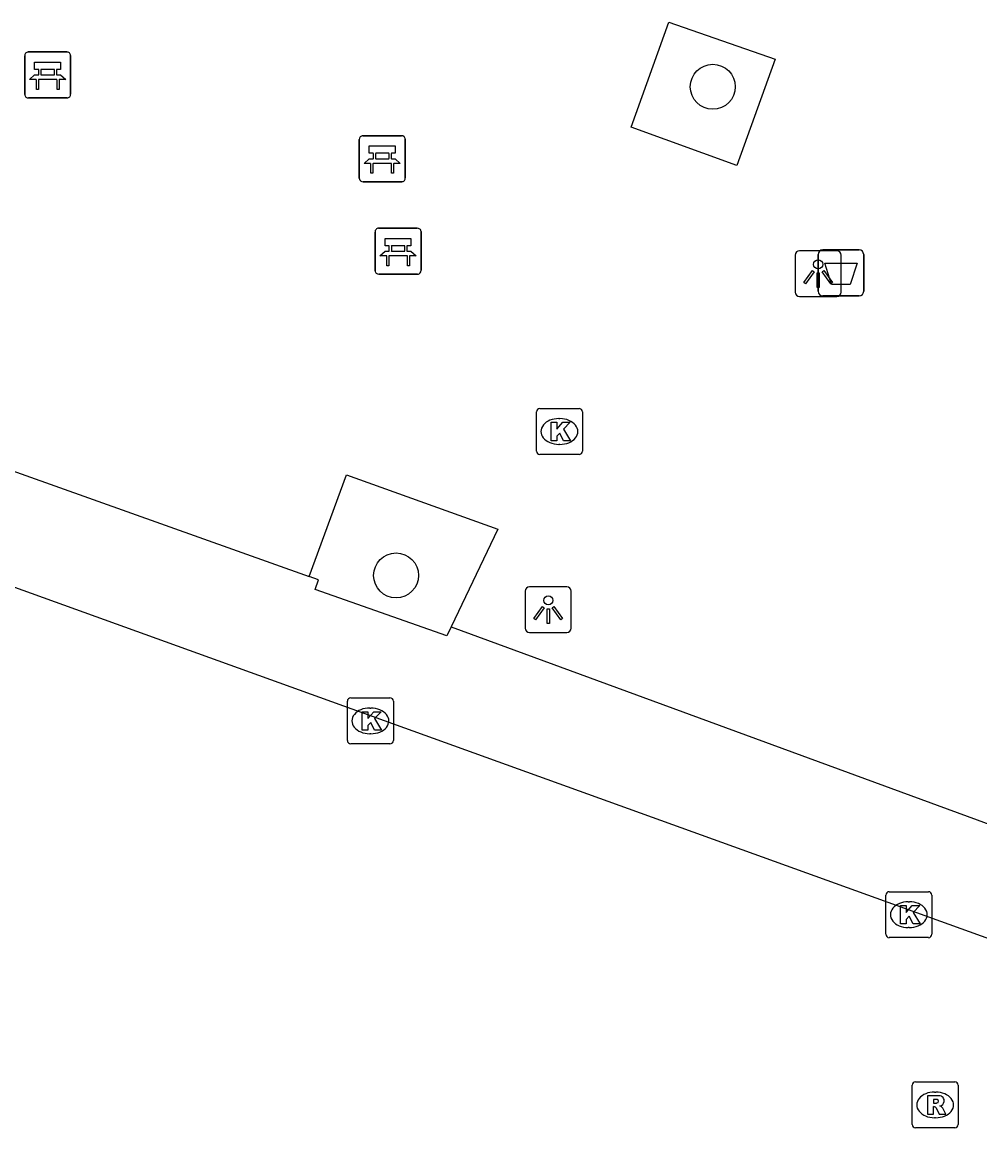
# Model space of a CAD drawing. Extents: x 159718 to 160783, y 383290 to 384030.
# Drawn here: x 159747.15 to 159767.98, y 383566.67 to 383590.73 of the extents above; entities that cross this region are included whole.
import ezdxf

# ---------------------------------------------------------------- set-up
doc = ezdxf.new("R2010")
doc.units = 0
for name, color, linetype in [('IMGEO_Afvalbak', 7, 'Continuous'), ('IMGEO_Bank', 7, 'Continuous'), ('IMGEO_Boom', 7, 'Continuous'), ('IMGEO_Kolk', 7, 'Continuous'), ('IMGEO_Lichtpunt', 7, 'Continuous'), ('IMGEO_Parkeervlak_open', 7, 'Continuous'), ('IMGEO_Rijbaan_lokaal_open', 7, 'Continuous'), ('IMGEO_Rioolput', 7, 'Continuous'), ('IMGEO_Voetpad_open', 7, 'Continuous')]:
    doc.layers.add(name, color=color, linetype=linetype)

msp = doc.modelspace()

# ---------------------------------------------------------------- linework, layer by layer
at = {"layer": 'IMGEO_Afvalbak'}
for p, q in [((159764.463, 383584.872), (159764.463, 383585.672)), ((159764.463, 383585.672), (159764.463, 383584.872)), ((159764.563, 383585.772), (159765.353, 383585.772)), ((159765.353, 383585.772), (159764.563, 383585.772)), ((159765.453, 383585.672), (159765.453, 383584.872)), ((159765.453, 383584.872), (159765.453, 383585.672)), ((159765.353, 383584.772), (159764.563, 383584.772)), ((159764.563, 383584.772), (159765.353, 383584.772))]:
    msp.add_line(p, q, dxfattribs=at)
msp.add_lwpolyline([(159764.606, 383585.486), (159765.31, 383585.486), (159765.161, 383585.016), (159764.755, 383585.016), (159764.606, 383585.486)], dxfattribs=at)
for centre, start, end in [((159764.563, 383585.672), 90, 180), ((159764.563, 383585.672), 90, 180), ((159765.353, 383585.672), 0, 90), ((159765.353, 383585.672), 360, 90), ((159764.563, 383584.872), 180, 270), ((159764.563, 383584.872), 180, 270), ((159765.353, 383584.872), 270, 0), ((159765.353, 383584.872), 270, 0)]:
    msp.add_arc(centre, 0.1, start, end, dxfattribs=at)
at = {"layer": 'IMGEO_Bank'}
for p, q in [((159747.207, 383589.154), (159747.207, 383589.995)), ((159747.207, 383589.995), (159747.207, 383589.154)), ((159747.282, 383590.079), (159748.123, 383590.079)), ((159748.123, 383590.079), (159747.282, 383590.079)), ((159748.207, 383590.004), (159748.207, 383589.163)), ((159748.207, 383589.163), (159748.207, 383590.004)), ((159747.516, 383589.585), (159747.516, 383589.691)), ((159747.56, 383589.691), (159747.56, 383589.585)), ((159747.848, 383589.697), (159747.566, 383589.697)), ((159747.566, 383589.579), (159747.848, 383589.579)), ((159747.854, 383589.585), (159747.854, 383589.691)), ((159747.898, 383589.691), (159747.898, 383589.585)), ((159747.904, 383589.477), (159747.511, 383589.477)), ((159748.132, 383589.079), (159747.291, 383589.079)), ((159747.291, 383589.079), (159748.132, 383589.079)), ((159754.484, 383587.331), (159754.484, 383588.172)), ((159754.484, 383588.172), (159754.484, 383587.331)), ((159754.559, 383588.256), (159755.4, 383588.256)), ((159755.4, 383588.256), (159754.559, 383588.256)), ((159755.484, 383588.181), (159755.484, 383587.34)), ((159755.484, 383587.34), (159755.484, 383588.181)), ((159754.793, 383587.762), (159754.793, 383587.868)), ((159754.837, 383587.868), (159754.837, 383587.762)), ((159755.125, 383587.874), (159754.843, 383587.874)), ((159755.131, 383587.762), (159755.131, 383587.868)), ((159755.175, 383587.868), (159755.175, 383587.762)), ((159755.181, 383587.654), (159754.788, 383587.654)), ((159754.843, 383587.756), (159755.125, 383587.756)), ((159755.409, 383587.256), (159754.568, 383587.256)), ((159754.568, 383587.256), (159755.409, 383587.256)), ((159754.828, 383585.32), (159754.828, 383586.161)), ((159754.828, 383586.161), (159754.828, 383585.32)), ((159754.903, 383586.245), (159755.744, 383586.245)), ((159755.744, 383586.245), (159754.903, 383586.245)), ((159755.828, 383586.17), (159755.828, 383585.329)), ((159755.828, 383585.329), (159755.828, 383586.17)), ((159755.525, 383585.643), (159755.132, 383585.643)), ((159755.137, 383585.751), (159755.137, 383585.857)), ((159755.181, 383585.857), (159755.181, 383585.751)), ((159755.469, 383585.863), (159755.187, 383585.863)), ((159755.187, 383585.745), (159755.469, 383585.745)), ((159755.475, 383585.751), (159755.475, 383585.857)), ((159755.519, 383585.857), (159755.519, 383585.751)), ((159755.753, 383585.245), (159754.912, 383585.245)), ((159754.912, 383585.245), (159755.753, 383585.245))]:
    msp.add_line(p, q, dxfattribs=at)
for points in [[(159747.51, 383589.697), (159747.424, 383589.697), (159747.424, 383589.858), (159747.987, 383589.858), (159747.987, 383589.697), (159747.904, 383589.697)], [(159747.454, 383589.477), (159747.312, 383589.477), (159747.424, 383589.579), (159747.51, 383589.579)], [(159747.904, 383589.579), (159747.987, 383589.579), (159748.099, 383589.477), (159747.96, 383589.477)], [(159747.504, 383589.47), (159747.504, 383589.263), (159747.461, 383589.263), (159747.461, 383589.47)], [(159747.954, 383589.47), (159747.954, 383589.263), (159747.91, 383589.263), (159747.91, 383589.47)], [(159754.787, 383587.874), (159754.701, 383587.874), (159754.701, 383588.035), (159755.264, 383588.035), (159755.264, 383587.874), (159755.181, 383587.874)], [(159754.731, 383587.654), (159754.589, 383587.654), (159754.701, 383587.756), (159754.787, 383587.756)], [(159754.781, 383587.647), (159754.781, 383587.44), (159754.738, 383587.44), (159754.738, 383587.647)], [(159755.181, 383587.756), (159755.264, 383587.756), (159755.376, 383587.654), (159755.237, 383587.654)], [(159755.231, 383587.647), (159755.231, 383587.44), (159755.187, 383587.44), (159755.187, 383587.647)], [(159755.131, 383585.863), (159755.045, 383585.863), (159755.045, 383586.024), (159755.608, 383586.024), (159755.608, 383585.863), (159755.525, 383585.863)], [(159755.075, 383585.643), (159754.933, 383585.643), (159755.045, 383585.745), (159755.131, 383585.745)], [(159755.125, 383585.636), (159755.125, 383585.429), (159755.082, 383585.429), (159755.082, 383585.636)], [(159755.525, 383585.745), (159755.608, 383585.745), (159755.72, 383585.643), (159755.581, 383585.643)], [(159755.575, 383585.636), (159755.575, 383585.429), (159755.531, 383585.429), (159755.531, 383585.636)]]:
    msp.add_lwpolyline(points, dxfattribs=at)
for centre, radius, start, end in [((159747.285, 383590.001), 0.0779, 92.4484, 184.2845), ((159747.285, 383590.001), 0.0779, 92.4484, 184.2845), ((159748.129, 383590.001), 0.0779, 2.4484, 94.2845), ((159748.129, 383590.001), 0.0779, 2.4484, 94.2845), ((159747.509, 383589.69), 0.00671, 2.8957, 87.1043), ((159747.509, 383589.586), 0.00671, 272.8957, 357.1043), ((159747.566, 383589.69), 0.00671, 92.8957, 177.1043), ((159747.566, 383589.586), 0.00671, 182.8957, 267.1043), ((159747.848, 383589.69), 0.00671, 2.8957, 87.1043), ((159747.848, 383589.586), 0.00671, 272.8957, 357.1043), ((159747.905, 383589.69), 0.00671, 92.8957, 177.1043), ((159747.905, 383589.586), 0.00671, 182.8957, 267.1043), ((159747.454, 383589.47), 0.00671, 2.8957, 87.1043), ((159747.511, 383589.47), 0.00671, 92.8957, 177.1043), ((159747.903, 383589.47), 0.00671, 2.8957, 87.1043), ((159747.96, 383589.47), 0.00671, 92.8957, 177.1043), ((159747.285, 383589.157), 0.0779, 182.4484, 274.2845), ((159747.285, 383589.157), 0.0779, 182.4484, 274.2845), ((159748.129, 383589.157), 0.0779, 272.4484, 4.2845), ((159748.129, 383589.157), 0.0779, 272.4484, 4.2845), ((159754.562, 383588.178), 0.0779, 92.4484, 184.2845), ((159754.562, 383588.178), 0.0779, 92.4484, 184.2845), ((159755.406, 383588.178), 0.0779, 2.4484, 94.2845), ((159755.406, 383588.178), 0.0779, 2.4484, 94.2845), ((159754.786, 383587.867), 0.00671, 2.8957, 87.1043), ((159754.843, 383587.867), 0.00671, 92.8957, 177.1043), ((159755.125, 383587.867), 0.00671, 2.8957, 87.1043), ((159755.182, 383587.867), 0.00671, 92.8957, 177.1043), ((159754.731, 383587.647), 0.00671, 2.8957, 87.1043), ((159754.788, 383587.647), 0.00671, 92.8957, 177.1043), ((159754.786, 383587.763), 0.00671, 272.8957, 357.1043), ((159754.843, 383587.763), 0.00671, 182.8957, 267.1043), ((159755.125, 383587.763), 0.00671, 272.8957, 357.1043), ((159755.182, 383587.763), 0.00671, 182.8957, 267.1043), ((159755.18, 383587.647), 0.00671, 2.8957, 87.1043), ((159755.237, 383587.647), 0.00671, 92.8957, 177.1043), ((159754.562, 383587.334), 0.0779, 182.4484, 274.2845), ((159754.562, 383587.334), 0.0779, 182.4484, 274.2845), ((159755.406, 383587.334), 0.0779, 272.4484, 4.2845), ((159755.406, 383587.334), 0.0779, 272.4484, 4.2845), ((159754.906, 383586.167), 0.0779, 92.4484, 184.2845), ((159754.906, 383586.167), 0.0779, 92.4484, 184.2845), ((159755.75, 383586.167), 0.0779, 2.4484, 94.2845), ((159755.75, 383586.167), 0.0779, 2.4484, 94.2845), ((159755.075, 383585.636), 0.00671, 2.8957, 87.1043), ((159755.132, 383585.636), 0.00671, 92.8957, 177.1043), ((159755.13, 383585.856), 0.00671, 2.8957, 87.1043), ((159755.13, 383585.752), 0.00671, 272.8957, 357.1043), ((159755.187, 383585.856), 0.00671, 92.8957, 177.1043), ((159755.187, 383585.752), 0.00671, 182.8957, 267.1043), ((159755.469, 383585.856), 0.00671, 2.8957, 87.1043), ((159755.469, 383585.752), 0.00671, 272.8957, 357.1043), ((159755.526, 383585.856), 0.00671, 92.8957, 177.1043), ((159755.526, 383585.752), 0.00671, 182.8957, 267.1043), ((159755.524, 383585.636), 0.00671, 2.8957, 87.1043), ((159755.581, 383585.636), 0.00671, 92.8957, 177.1043), ((159754.906, 383585.323), 0.0779, 182.4484, 274.2845), ((159754.906, 383585.323), 0.0779, 182.4484, 274.2845), ((159755.75, 383585.323), 0.0779, 272.4484, 4.2845), ((159755.75, 383585.323), 0.0779, 272.4484, 4.2845)]:
    msp.add_arc(centre, radius, start, end, dxfattribs=at)
at = {"layer": 'IMGEO_Boom'}
for centre in [(159762.171, 383589.322), (159755.284, 383578.689)]:
    msp.add_circle(centre, 0.489, dxfattribs=at)
at = {"layer": 'IMGEO_Kolk'}
for p, q in [((159758.41, 383582.321), (159759.262, 383582.321)), ((159758.335, 383581.395), (159758.335, 383582.247)), ((159758.823, 383582.101), (159758.848, 383582.101)), ((159759.336, 383582.247), (159759.336, 383581.395)), ((159759.262, 383581.321), (159758.41, 383581.321)), ((159758.846, 383581.541), (159758.821, 383581.541)), ((159754.299, 383576.024), (159755.151, 383576.024)), ((159754.224, 383575.098), (159754.224, 383575.95)), ((159754.712, 383575.804), (159754.737, 383575.804)), ((159755.225, 383575.95), (159755.225, 383575.098)), ((159754.735, 383575.244), (159754.71, 383575.244)), ((159755.151, 383575.024), (159754.299, 383575.024)), ((159765.934, 383570.881), (159765.934, 383571.733)), ((159766.009, 383571.807), (159766.861, 383571.807)), ((159766.935, 383571.733), (159766.935, 383570.881)), ((159766.422, 383571.587), (159766.447, 383571.587)), ((159766.445, 383571.027), (159766.42, 383571.027)), ((159766.861, 383570.807), (159766.009, 383570.807))]:
    msp.add_line(p, q, dxfattribs=at)
for points in [[(159758.41, 383582.321), (159759.262, 383582.321)], [(159758.335, 383581.395), (159758.335, 383582.247)], [(159759.336, 383582.247), (159759.336, 383581.395)], [(159758.656, 383582.021), (159758.779, 383582.021), (159758.779, 383581.87), (159758.909, 383582.021), (159759.073, 383582.021), (159758.927, 383581.87), (159759.08, 383581.621), (159758.928, 383581.621), (159758.843, 383581.785), (159758.779, 383581.718), (159758.779, 383581.621), (159758.656, 383581.621), (159758.656, 383582.021)], [(159759.262, 383581.321), (159758.41, 383581.321)], [(159754.299, 383576.024), (159755.151, 383576.024)], [(159754.224, 383575.098), (159754.224, 383575.95)], [(159755.225, 383575.95), (159755.225, 383575.098)], [(159754.545, 383575.724), (159754.668, 383575.724), (159754.668, 383575.573), (159754.798, 383575.724), (159754.962, 383575.724), (159754.816, 383575.573), (159754.969, 383575.324), (159754.817, 383575.324), (159754.732, 383575.488), (159754.668, 383575.421), (159754.668, 383575.324), (159754.545, 383575.324), (159754.545, 383575.724)], [(159755.151, 383575.024), (159754.299, 383575.024)], [(159765.934, 383570.881), (159765.934, 383571.733)], [(159766.009, 383571.807), (159766.861, 383571.807)], [(159766.935, 383571.733), (159766.935, 383570.881)], [(159766.255, 383571.507), (159766.378, 383571.507), (159766.378, 383571.356), (159766.508, 383571.507), (159766.672, 383571.507), (159766.526, 383571.356), (159766.679, 383571.107), (159766.527, 383571.107), (159766.442, 383571.271), (159766.378, 383571.204), (159766.378, 383571.107), (159766.255, 383571.107), (159766.255, 383571.507)], [(159766.861, 383570.807), (159766.009, 383570.807)]]:
    msp.add_lwpolyline(points, dxfattribs=at)
for centre, start, end in [((159758.412, 383582.245), 91.552, 178.448), ((159758.412, 383582.245), 91.552, 178.448), ((159759.26, 383582.245), 1.552, 88.448), ((159759.26, 383582.245), 1.552, 88.448), ((159758.412, 383581.397), 181.552, 268.448), ((159758.412, 383581.397), 181.552, 268.448), ((159759.26, 383581.397), 271.552, 358.448), ((159759.26, 383581.397), 271.552, 358.448), ((159754.301, 383575.948), 91.552, 178.448), ((159754.301, 383575.948), 91.552, 178.448), ((159755.149, 383575.948), 1.552, 88.448), ((159755.149, 383575.948), 1.552, 88.448), ((159754.301, 383575.1), 181.552, 268.448), ((159754.301, 383575.1), 181.552, 268.448), ((159755.149, 383575.1), 271.552, 358.448), ((159755.149, 383575.1), 271.552, 358.448), ((159766.011, 383571.731), 91.552, 178.448), ((159766.011, 383571.731), 91.552, 178.448), ((159766.859, 383571.731), 1.552, 88.448), ((159766.859, 383571.731), 1.552, 88.448), ((159766.011, 383570.883), 181.552, 268.448), ((159766.011, 383570.883), 181.552, 268.448), ((159766.859, 383570.883), 271.552, 358.448), ((159766.859, 383570.883), 271.552, 358.448)]:
    msp.add_arc(centre, 0.0765, start, end, dxfattribs=at)
for centre, major_axis, ratio, start_param, end_param in [((159758.822, 383581.821), (-0.387, 0.002), 0.722429, 4.712389, 7.853982), ((159758.847, 383581.821), (-0.39, 0.002), 0.717154, 1.570796, 4.712389), ((159754.711, 383575.524), (-0.387, 0.002), 0.722429, 4.712389, 7.853982), ((159754.736, 383575.524), (-0.39, 0.002), 0.717154, 1.570796, 4.712389), ((159766.421, 383571.307), (-0.387, 0.002), 0.722429, 4.712389, 7.853982), ((159766.446, 383571.307), (-0.39, 0.002), 0.717154, 1.570796, 4.712389)]:
    msp.add_ellipse(centre, major_axis=major_axis, ratio=ratio, start_param=start_param, end_param=end_param, dxfattribs=at)
at = {"layer": 'IMGEO_Lichtpunt'}
for p, q in [((159763.964, 383585.66), (159763.964, 383584.853)), ((159763.964, 383585.66), (159763.964, 383584.853)), ((159764.866, 383585.755), (159764.058, 383585.755)), ((159764.866, 383585.755), (159764.058, 383585.755)), ((159764.96, 383584.853), (159764.96, 383585.66)), ((159764.96, 383584.853), (159764.96, 383585.66)), ((159764.058, 383584.759), (159764.866, 383584.759)), ((159764.058, 383584.759), (159764.866, 383584.759)), ((159758.996, 383578.443), (159758.188, 383578.443)), ((159758.996, 383578.443), (159758.188, 383578.443)), ((159758.094, 383578.348), (159758.094, 383577.541)), ((159758.094, 383578.348), (159758.094, 383577.541)), ((159759.09, 383577.541), (159759.09, 383578.348)), ((159759.09, 383577.541), (159759.09, 383578.348)), ((159758.188, 383577.447), (159758.996, 383577.447)), ((159758.188, 383577.447), (159758.996, 383577.447))]:
    msp.add_line(p, q, dxfattribs=at)
for points in [[(159764.338, 383585.324), (159764.377, 383585.296), (159764.189, 383585.034), (159764.151, 383585.061), (159764.338, 383585.324)], [(159764.44, 383585.276), (159764.487, 383585.276), (159764.487, 383584.954), (159764.44, 383584.954), (159764.44, 383585.276)], [(159764.55, 383585.296), (159764.588, 383585.323), (159764.775, 383585.061), (159764.736, 383585.033), (159764.55, 383585.296)], [(159758.468, 383578.012), (159758.507, 383577.984), (159758.319, 383577.722), (159758.281, 383577.749), (159758.468, 383578.012)], [(159758.57, 383577.964), (159758.617, 383577.964), (159758.617, 383577.642), (159758.57, 383577.642), (159758.57, 383577.964)], [(159758.68, 383577.984), (159758.718, 383578.011), (159758.905, 383577.749), (159758.866, 383577.721), (159758.68, 383577.984)]]:
    msp.add_lwpolyline(points, dxfattribs=at)
for centre in [(159764.463, 383585.458), (159758.593, 383578.146)]:
    msp.add_circle(centre, 0.0994, dxfattribs=at)
for centre, start, end in [((159764.058, 383585.66), 90, 180), ((159764.058, 383585.66), 90, 180), ((159764.866, 383585.66), 0, 90), ((159764.866, 383585.66), 0, 90), ((159764.058, 383584.853), 180, 270), ((159764.058, 383584.853), 180, 270), ((159764.866, 383584.853), 270, 0), ((159764.866, 383584.853), 270, 360), ((159758.188, 383578.348), 90, 180), ((159758.188, 383578.348), 90, 180), ((159758.996, 383578.348), 0, 90), ((159758.996, 383578.348), 0, 90), ((159758.188, 383577.541), 180, 270), ((159758.188, 383577.541), 180, 270), ((159758.996, 383577.541), 270, 0), ((159758.996, 383577.541), 270, 360)]:
    msp.add_arc(centre, 0.0946, start, end, dxfattribs=at)
at = {"layer": 'IMGEO_Parkeervlak_open'}
msp.add_lwpolyline([(159756.483, 383577.569), (159756.39, 383577.373), (159753.521, 383578.38), (159753.598, 383578.591), (159753.394, 383578.665)], dxfattribs=at)
at = {"layer": 'IMGEO_Rijbaan_lokaal_open'}
msp.add_lwpolyline([(159770.227, 383570.044), (159740.894, 383580.623)], dxfattribs=at)
at = {"layer": 'IMGEO_Rioolput'}
for p, q in [((159766.507, 383566.742), (159766.507, 383567.594)), ((159766.582, 383567.668), (159767.434, 383567.668)), ((159767.508, 383567.594), (159767.508, 383566.742)), ((159766.995, 383567.448), (159767.02, 383567.448)), ((159767.018, 383566.888), (159766.993, 383566.888)), ((159767.434, 383566.668), (159766.582, 383566.668))]:
    msp.add_line(p, q, dxfattribs=at)
for points in [[(159766.507, 383566.742), (159766.507, 383567.594)], [(159766.582, 383567.668), (159767.434, 383567.668)], [(159767.508, 383567.594), (159767.508, 383566.742)], [(159767.096, 383567.366), (159766.844, 383567.368), (159766.844, 383566.968)], [(159766.844, 383566.968), (159766.968, 383566.968), (159766.968, 383567.13), (159766.979, 383567.13)], [(159767.022, 383567.287), (159766.968, 383567.287), (159766.968, 383567.206)], [(159766.968, 383567.206), (159767.02, 383567.206)], [(159767.026, 383567.101), (159767.097, 383566.968), (159767.237, 383566.968), (159767.172, 383567.094)], [(159767.434, 383566.668), (159766.582, 383566.668)]]:
    msp.add_lwpolyline(points, dxfattribs=at)
for centre, radius, start, end in [((159766.584, 383567.592), 0.0765, 91.552, 178.448), ((159766.584, 383567.592), 0.0765, 91.552, 178.448), ((159767.432, 383567.592), 0.0765, 1.552, 88.448), ((159767.432, 383567.592), 0.0765, 1.552, 88.448), ((159767.095, 383567.256), 0.109, 350.3612, 89.416), ((159766.978, 383567.077), 0.0533, 26.0293, 88.6989), ((159767.004, 383567.395), 0.19, 274.7715, 282.9687), ((159767.028, 383567.191), 0.0964, 77.0061, 93.1865), ((159767.042, 383567.248), 0.0378, 276.6634, 79.6772), ((159767.093, 383567.256), 0.112, 277.5842, 350.9817), ((159767.077, 383567.041), 0.108, 29.5134, 73.7905), ((159766.584, 383566.744), 0.0765, 181.552, 268.448), ((159766.584, 383566.744), 0.0765, 181.552, 268.448), ((159767.432, 383566.744), 0.0765, 271.552, 358.448), ((159767.432, 383566.744), 0.0765, 271.552, 358.448)]:
    msp.add_arc(centre, radius, start, end, dxfattribs=at)
for centre, major_axis, ratio, start_param, end_param in [((159766.994, 383567.168), (-0.387, 0.002), 0.722429, 4.712389, 7.853982), ((159767.019, 383567.168), (-0.39, 0.002), 0.717154, 1.570796, 4.712389)]:
    msp.add_ellipse(centre, major_axis=major_axis, ratio=ratio, start_param=start_param, end_param=end_param, dxfattribs=at)
at = {"layer": 'IMGEO_Voetpad_open'}
for points in [[(159762.697, 383587.611), (159760.393, 383588.442), (159761.215, 383590.729), (159763.531, 383589.924), (159762.697, 383587.611)], [(159740.894, 383580.623), (159741.694, 383582.835), (159753.394, 383578.665)], [(159753.394, 383578.665), (159754.207, 383580.881), (159757.494, 383579.698), (159756.483, 383577.569)], [(159756.483, 383577.569), (159771.078, 383572.213), (159770.227, 383570.044)]]:
    msp.add_lwpolyline(points, dxfattribs=at)

doc.saveas('drawing.dxf')
